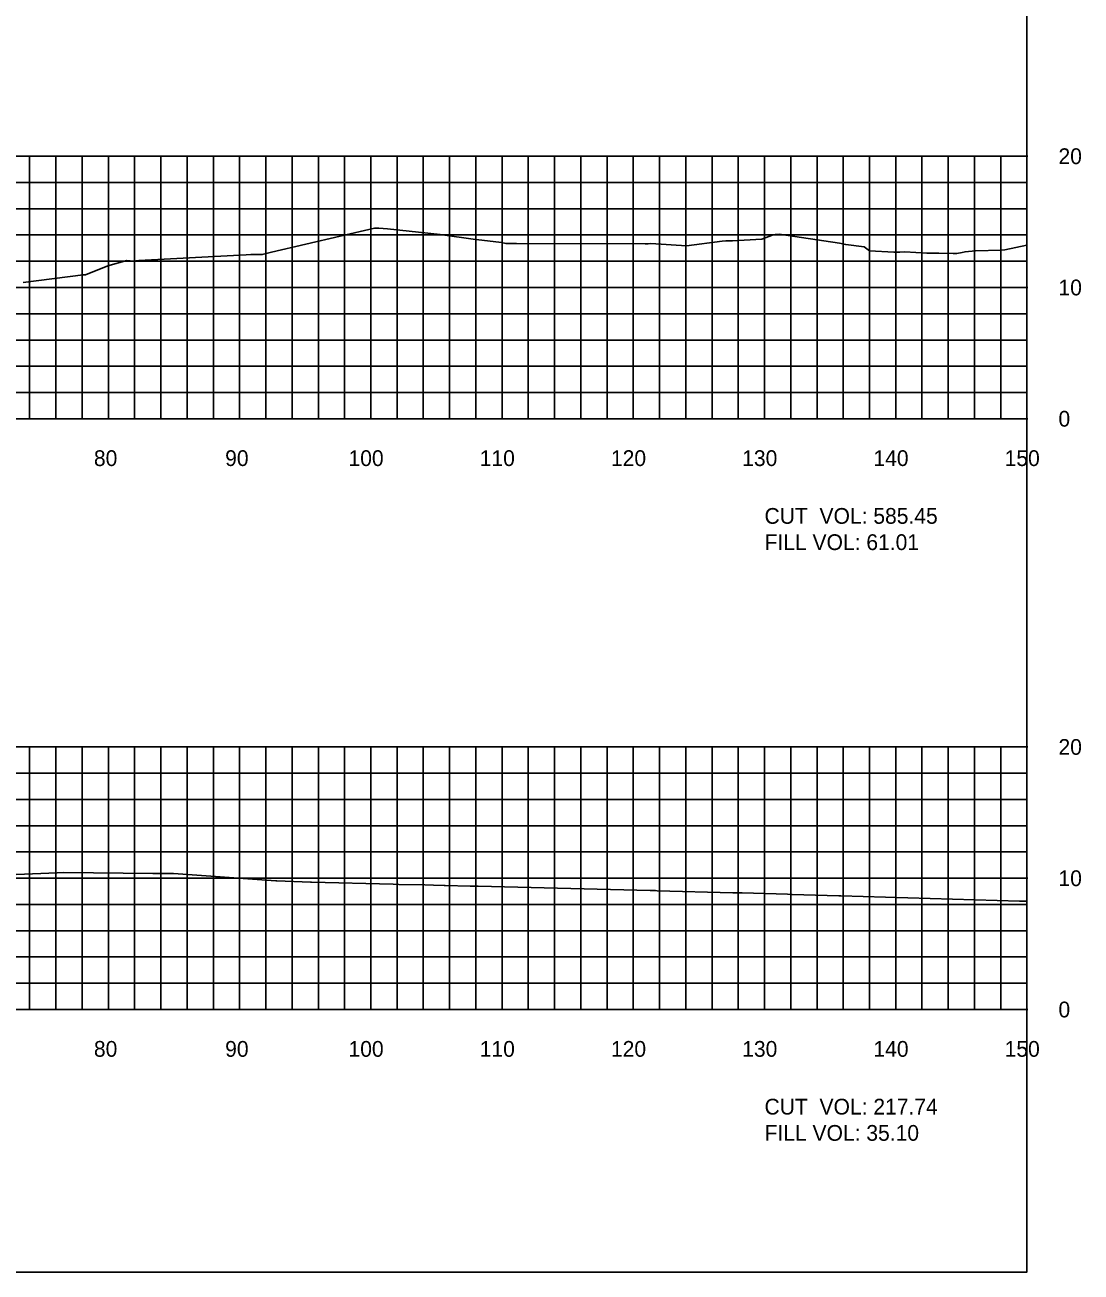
# Model space of a CAD drawing. Extents: x 1797419 to 1809236, y 248759 to 251512.
# Drawn here: x 1804744.6 to 1804825.1, y 250079.4 to 250174.4 of the extents above; entities that cross this region are included whole.
import ezdxf

# ---------------------------------------------------------------- set-up
doc = ezdxf.new("R2010")
doc.units = 0
for name, color, linetype in [('10', 7, 'Continuous'), ('31', 7, 'Continuous'), ('60', 7, 'Continuous'), ('ANNO-TXT', 7, 'Continuous'), ('Level 62', 7, 'Continuous'), ('M-ROADS', 7, 'Continuous')]:
    doc.layers.add(name, color=color, linetype=linetype)

msp = doc.modelspace()

# ---------------------------------------------------------------- linework, layer by layer
msp.add_lwpolyline([(1804521.002, 250079.432), (1804821.002, 250079.432), (1804821.002, 250269.432), (1804521.002, 250269.432)], close=True)
at = {"layer": '60'}
for p, q in [((1804821.002, 250144.432), (1804821.002, 250164.432)), ((1804821.062, 250164.432), (1804821.002, 250164.432)), ((1804821.062, 250154.432), (1804821.002, 250154.432)), ((1804521.002, 250144.432), (1804821.002, 250144.432)), ((1804751.002, 250144.372), (1804751.002, 250144.432)), ((1804761.002, 250144.372), (1804761.002, 250144.432)), ((1804771.002, 250144.372), (1804771.002, 250144.432)), ((1804781.002, 250144.372), (1804781.002, 250144.432)), ((1804791.002, 250144.372), (1804791.002, 250144.432)), ((1804801.002, 250144.372), (1804801.002, 250144.432)), ((1804811.002, 250144.372), (1804811.002, 250144.432)), ((1804821.002, 250144.372), (1804821.002, 250144.432)), ((1804821.062, 250144.432), (1804821.002, 250144.432)), ((1804821.002, 250099.432), (1804821.002, 250119.432)), ((1804821.062, 250119.432), (1804821.002, 250119.432)), ((1804821.062, 250109.432), (1804821.002, 250109.432)), ((1804521.002, 250099.432), (1804821.002, 250099.432)), ((1804751.002, 250099.372), (1804751.002, 250099.432)), ((1804761.002, 250099.372), (1804761.002, 250099.432)), ((1804771.002, 250099.372), (1804771.002, 250099.432)), ((1804781.002, 250099.372), (1804781.002, 250099.432)), ((1804791.002, 250099.372), (1804791.002, 250099.432)), ((1804801.002, 250099.372), (1804801.002, 250099.432)), ((1804811.002, 250099.372), (1804811.002, 250099.432)), ((1804821.002, 250099.372), (1804821.002, 250099.432)), ((1804821.062, 250099.432), (1804821.002, 250099.432))]:
    msp.add_line(p, q, dxfattribs=at)
at = {"layer": 'Level 62'}
for p, q in [((1804521.002, 250164.432), (1804821.002, 250164.432)), ((1804745.002, 250144.432), (1804745.002, 250164.432)), ((1804747.002, 250144.432), (1804747.002, 250164.432)), ((1804749.002, 250144.432), (1804749.002, 250164.432)), ((1804751.002, 250144.432), (1804751.002, 250164.432)), ((1804753.002, 250144.432), (1804753.002, 250164.432)), ((1804755.002, 250144.432), (1804755.002, 250164.432)), ((1804757.002, 250144.432), (1804757.002, 250164.432)), ((1804759.002, 250144.432), (1804759.002, 250164.432)), ((1804761.002, 250144.432), (1804761.002, 250164.432)), ((1804763.002, 250144.432), (1804763.002, 250164.432)), ((1804765.002, 250144.432), (1804765.002, 250164.432)), ((1804767.002, 250144.432), (1804767.002, 250164.432)), ((1804769.002, 250144.432), (1804769.002, 250164.432)), ((1804771.002, 250144.432), (1804771.002, 250164.432)), ((1804773.002, 250144.432), (1804773.002, 250164.432)), ((1804775.002, 250144.432), (1804775.002, 250164.432)), ((1804777.002, 250144.432), (1804777.002, 250164.432)), ((1804779.002, 250144.432), (1804779.002, 250164.432)), ((1804781.002, 250144.432), (1804781.002, 250164.432)), ((1804783.002, 250144.432), (1804783.002, 250164.432)), ((1804785.002, 250144.432), (1804785.002, 250164.432)), ((1804787.002, 250144.432), (1804787.002, 250164.432)), ((1804789.002, 250144.432), (1804789.002, 250164.432)), ((1804791.002, 250144.432), (1804791.002, 250164.432)), ((1804793.002, 250144.432), (1804793.002, 250164.432)), ((1804795.002, 250144.432), (1804795.002, 250164.432)), ((1804797.002, 250144.432), (1804797.002, 250164.432)), ((1804799.002, 250144.432), (1804799.002, 250164.432)), ((1804801.002, 250144.432), (1804801.002, 250164.432)), ((1804803.002, 250144.432), (1804803.002, 250164.432)), ((1804805.002, 250144.432), (1804805.002, 250164.432)), ((1804807.002, 250144.432), (1804807.002, 250164.432)), ((1804809.002, 250144.432), (1804809.002, 250164.432)), ((1804811.002, 250144.432), (1804811.002, 250164.432)), ((1804813.002, 250144.432), (1804813.002, 250164.432)), ((1804815.002, 250144.432), (1804815.002, 250164.432)), ((1804817.002, 250144.432), (1804817.002, 250164.432)), ((1804819.002, 250144.432), (1804819.002, 250164.432)), ((1804821.002, 250144.432), (1804821.002, 250164.432)), ((1804521.002, 250162.432), (1804821.002, 250162.432)), ((1804521.002, 250160.432), (1804821.002, 250160.432)), ((1804521.002, 250158.432), (1804821.002, 250158.432)), ((1804521.002, 250156.432), (1804821.002, 250156.432)), ((1804521.002, 250154.432), (1804821.002, 250154.432)), ((1804521.002, 250152.432), (1804821.002, 250152.432)), ((1804521.002, 250150.432), (1804821.002, 250150.432)), ((1804521.002, 250148.432), (1804821.002, 250148.432)), ((1804521.002, 250146.432), (1804821.002, 250146.432)), ((1804521.002, 250144.432), (1804821.002, 250144.432)), ((1804521.002, 250119.432), (1804821.002, 250119.432)), ((1804745.002, 250099.432), (1804745.002, 250119.432)), ((1804747.002, 250099.432), (1804747.002, 250119.432)), ((1804749.002, 250099.432), (1804749.002, 250119.432)), ((1804751.002, 250099.432), (1804751.002, 250119.432)), ((1804753.002, 250099.432), (1804753.002, 250119.432)), ((1804755.002, 250099.432), (1804755.002, 250119.432)), ((1804757.002, 250099.432), (1804757.002, 250119.432)), ((1804759.002, 250099.432), (1804759.002, 250119.432)), ((1804761.002, 250099.432), (1804761.002, 250119.432)), ((1804763.002, 250099.432), (1804763.002, 250119.432)), ((1804765.002, 250099.432), (1804765.002, 250119.432)), ((1804767.002, 250099.432), (1804767.002, 250119.432)), ((1804769.002, 250099.432), (1804769.002, 250119.432)), ((1804771.002, 250099.432), (1804771.002, 250119.432)), ((1804773.002, 250099.432), (1804773.002, 250119.432)), ((1804775.002, 250099.432), (1804775.002, 250119.432)), ((1804777.002, 250099.432), (1804777.002, 250119.432)), ((1804779.002, 250099.432), (1804779.002, 250119.432)), ((1804781.002, 250099.432), (1804781.002, 250119.432)), ((1804783.002, 250099.432), (1804783.002, 250119.432)), ((1804785.002, 250099.432), (1804785.002, 250119.432)), ((1804787.002, 250099.432), (1804787.002, 250119.432)), ((1804789.002, 250099.432), (1804789.002, 250119.432)), ((1804791.002, 250099.432), (1804791.002, 250119.432)), ((1804793.002, 250099.432), (1804793.002, 250119.432)), ((1804795.002, 250099.432), (1804795.002, 250119.432)), ((1804797.002, 250099.432), (1804797.002, 250119.432)), ((1804799.002, 250099.432), (1804799.002, 250119.432)), ((1804801.002, 250099.432), (1804801.002, 250119.432)), ((1804803.002, 250099.432), (1804803.002, 250119.432)), ((1804805.002, 250099.432), (1804805.002, 250119.432)), ((1804807.002, 250099.432), (1804807.002, 250119.432)), ((1804809.002, 250099.432), (1804809.002, 250119.432)), ((1804811.002, 250099.432), (1804811.002, 250119.432)), ((1804813.002, 250099.432), (1804813.002, 250119.432)), ((1804815.002, 250099.432), (1804815.002, 250119.432)), ((1804817.002, 250099.432), (1804817.002, 250119.432)), ((1804819.002, 250099.432), (1804819.002, 250119.432)), ((1804821.002, 250099.432), (1804821.002, 250119.432)), ((1804521.002, 250117.432), (1804821.002, 250117.432)), ((1804521.002, 250115.432), (1804821.002, 250115.432)), ((1804521.002, 250113.432), (1804821.002, 250113.432)), ((1804521.002, 250111.432), (1804821.002, 250111.432)), ((1804521.002, 250109.432), (1804821.002, 250109.432)), ((1804521.002, 250107.432), (1804821.002, 250107.432)), ((1804521.002, 250105.432), (1804821.002, 250105.432)), ((1804521.002, 250103.432), (1804821.002, 250103.432)), ((1804521.002, 250101.432), (1804821.002, 250101.432)), ((1804521.002, 250099.432), (1804821.002, 250099.432))]:
    msp.add_line(p, q, dxfattribs=at)
at = {"layer": 'M-ROADS'}
for points in [[(1804744.506, 250154.822), (1804749.085, 250155.392), (1804749.257, 250155.389), (1804750.953, 250156.072), (1804752.416, 250156.48), (1804752.651, 250156.461), (1804752.848, 250156.446), (1804753.322, 250156.487), (1804761.492, 250156.932), (1804761.854, 250156.951), (1804762.065, 250156.942), (1804762.287, 250156.942), (1804762.488, 250156.942), (1804762.734, 250156.939), (1804763.433, 250157.119), (1804771.293, 250158.957), (1804771.608, 250158.947), (1804772.278, 250158.892), (1804776.286, 250158.473), (1804778.981, 250158.085), (1804779.04, 250158.08), (1804780.951, 250157.856), (1804781.279, 250157.795), (1804781.289, 250157.794), (1804781.315, 250157.792), (1804781.657, 250157.792), (1804781.967, 250157.792), (1804782.096, 250157.79), (1804782.107, 250157.79), (1804791.915, 250157.761), (1804792.137, 250157.766), (1804792.345, 250157.771), (1804795.056, 250157.61), (1804797.784, 250157.973), (1804798.062, 250157.976), (1804798.56, 250157.98), (1804800.79, 250158.115), (1804801.651, 250158.435), (1804801.818, 250158.459), (1804802.129, 250158.503), (1804806.721, 250157.801), (1804807.195, 250157.699), (1804808.599, 250157.527), (1804809.011, 250157.221), (1804810.853, 250157.126), (1804811.305, 250157.132), (1804811.692, 250157.137), (1804813.366, 250157.044), (1804814.291, 250157.04), (1804815.371, 250157.016), (1804815.645, 250157.022), (1804816.057, 250157.096), (1804816.285, 250157.153), (1804817.075, 250157.234), (1804819.048, 250157.265), (1804819.311, 250157.3), (1804821.002, 250157.649)], [(1804742.712, 250109.666), (1804747.113, 250109.848), (1804747.606, 250109.859), (1804754.391, 250109.793), (1804755.589, 250109.802), (1804755.676, 250109.802), (1804755.771, 250109.802), (1804755.963, 250109.784), (1804763.767, 250109.235), (1804763.836, 250109.235), (1804766.414, 250109.136), (1804766.482, 250109.135), (1804772.703, 250108.968), (1804773.143, 250108.958), (1804775.121, 250108.922), (1804775.771, 250108.905), (1804776.601, 250108.868), (1804776.671, 250108.867), (1804778.578, 250108.833), (1804778.645, 250108.833), (1804779.178, 250108.836), (1804792.298, 250108.495), (1804792.694, 250108.485), (1804792.832, 250108.481), (1804798.597, 250108.312), (1804798.975, 250108.311), (1804799.311, 250108.31), (1804802.743, 250108.206), (1804803.022, 250108.199), (1804803.103, 250108.202), (1804806.666, 250108.098), (1804806.82, 250108.094), (1804820.433, 250107.687), (1804821.002, 250107.676)]]:
    msp.add_lwpolyline(points, dxfattribs=at)

# ---------------------------------------------------------------- texts
at = {"layer": '10'}
for s, p in [('80', (1804749.901, 250140.832)), ('90', (1804759.901, 250140.832)), ('100', (1804769.301, 250140.832)), ('110', (1804779.301, 250140.832)), ('120', (1804789.301, 250140.832)), ('130', (1804799.301, 250140.832)), ('140', (1804809.301, 250140.832)), ('150', (1804819.301, 250140.832)), ('80', (1804749.901, 250095.832)), ('90', (1804759.901, 250095.832)), ('100', (1804769.301, 250095.832)), ('110', (1804779.301, 250095.832)), ('120', (1804789.301, 250095.832)), ('130', (1804799.301, 250095.832)), ('140', (1804809.301, 250095.832)), ('150', (1804819.301, 250095.832))]:
    msp.add_text(s, height=1.2, dxfattribs=at).set_placement(p)
at = {"layer": '31'}
for s, p in [('20', (1804823.402, 250163.832)), ('10', (1804823.402, 250153.832)), ('0', (1804823.402, 250143.832)), ('20', (1804823.402, 250118.832)), ('10', (1804823.402, 250108.832)), ('0', (1804823.402, 250098.832))]:
    msp.add_text(s, height=1.2, dxfattribs=at).set_placement(p)
at = {"layer": 'ANNO-TXT'}
for s, p in [('CUT  VOL: 585.45', (1804801.002, 250136.432)), ('FILL VOL: 61.01', (1804801.002, 250134.432)), ('CUT  VOL: 217.74', (1804801.002, 250091.432)), ('FILL VOL: 35.10', (1804801.002, 250089.432))]:
    msp.add_text(s, height=1.2, dxfattribs=at).set_placement(p)

doc.saveas('drawing.dxf')
